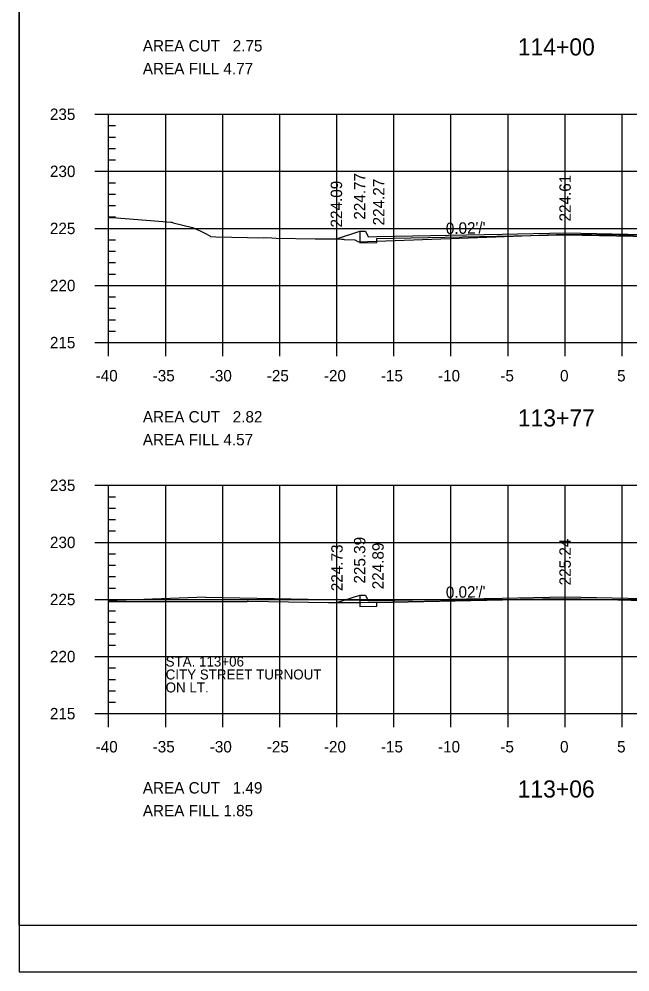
# Model space of a CAD drawing. Extents: x 1367903 to 1373764, y 376865 to 382130.
# Drawn here: x 1373313.9 to 1373420.9, y 377280.6 to 377447.5 of the extents above; entities that cross this region are included whole.
import ezdxf

# ---------------------------------------------------------------- set-up
doc = ezdxf.new("R2010")
doc.units = 0
for name, color, linetype in [('R_Axis', 7, 'Continuous'), ('R_Axis Annot', 7, 'Continuous'), ('R_Border', 7, 'Continuous'), ('R_Border PE', 7, 'Continuous'), ('R_Draft', 7, 'Continuous'), ('R_Drive', 7, 'Continuous'), ('R_Exist Surface', 7, 'Continuous'), ('R_Fin Surface', 7, 'Continuous'), ('R_Fin Surface Annot', 7, 'Continuous'), ('R_Grid', 7, 'Continuous')]:
    doc.layers.add(name, color=color, linetype=linetype)

msp = doc.modelspace()

# ---------------------------------------------------------------- linework, layer by layer
for points in [[(1373373.57, 377410.37), (1373373.57, 377409.7), (1373373.57, 377409.7), (1373373.57, 377408.34), (1373376.57, 377408.4), (1373376.57, 377409.06), (1373409.57, 377409.72), (1373442.57, 377409.06), (1373442.57, 377408.4), (1373445.57, 377408.34), (1373445.57, 377409.78), (1373459.57, 377410.06), (1373459.57, 377410.65)], [(1373373.57, 377346.62), (1373373.57, 377345.95), (1373373.57, 377345.95), (1373373.57, 377344.59), (1373376.57, 377344.65), (1373376.57, 377345.32), (1373409.57, 377345.98), (1373442.57, 377345.32), (1373442.57, 377344.65), (1373445.57, 377344.59), (1373445.57, 377346.03), (1373459.57, 377346.31), (1373459.57, 377346.9)]]:
    msp.add_lwpolyline(points)
at = {"layer": 'R_Axis'}
for p, q in [((1373327.17, 377430.84), (1373331.97, 377430.84)), ((1373329.57, 377390.84), (1373329.57, 377430.84)), ((1373329.57, 377428.84), (1373330.77, 377428.84)), ((1373329.57, 377426.84), (1373330.77, 377426.84)), ((1373329.57, 377424.84), (1373330.77, 377424.84)), ((1373329.57, 377422.84), (1373330.77, 377422.84)), ((1373327.17, 377420.84), (1373331.97, 377420.84)), ((1373329.57, 377418.84), (1373330.77, 377418.84)), ((1373329.57, 377416.84), (1373330.77, 377416.84)), ((1373329.57, 377414.84), (1373330.77, 377414.84)), ((1373329.57, 377412.84), (1373330.77, 377412.84)), ((1373327.17, 377410.84), (1373331.97, 377410.84)), ((1373329.57, 377408.84), (1373330.77, 377408.84)), ((1373329.57, 377406.84), (1373330.77, 377406.84)), ((1373329.57, 377404.84), (1373330.77, 377404.84)), ((1373329.57, 377402.84), (1373330.77, 377402.84)), ((1373327.17, 377400.84), (1373331.97, 377400.84)), ((1373329.57, 377398.84), (1373330.77, 377398.84)), ((1373329.57, 377396.84), (1373330.77, 377396.84)), ((1373329.57, 377394.84), (1373330.77, 377394.84)), ((1373329.57, 377388.44), (1373329.57, 377393.24)), ((1373329.57, 377392.84), (1373330.77, 377392.84)), ((1373339.57, 377388.44), (1373339.57, 377393.24)), ((1373349.57, 377388.44), (1373349.57, 377393.24)), ((1373359.57, 377388.44), (1373359.57, 377393.24)), ((1373369.57, 377388.44), (1373369.57, 377393.24)), ((1373379.57, 377388.44), (1373379.57, 377393.24)), ((1373389.57, 377388.44), (1373389.57, 377393.24)), ((1373399.57, 377388.44), (1373399.57, 377393.24)), ((1373409.57, 377388.44), (1373409.57, 377393.24)), ((1373419.57, 377388.44), (1373419.57, 377393.24)), ((1373327.17, 377390.84), (1373331.97, 377390.84)), ((1373329.57, 377390.84), (1373489.57, 377390.84)), ((1373327.17, 377365.84), (1373331.97, 377365.84)), ((1373329.57, 377325.84), (1373329.57, 377365.84)), ((1373329.57, 377363.84), (1373330.77, 377363.84)), ((1373329.57, 377361.84), (1373330.77, 377361.84)), ((1373329.57, 377359.84), (1373330.77, 377359.84)), ((1373329.57, 377357.84), (1373330.77, 377357.84)), ((1373327.17, 377355.84), (1373331.97, 377355.84)), ((1373329.57, 377353.84), (1373330.77, 377353.84)), ((1373329.57, 377351.84), (1373330.77, 377351.84)), ((1373329.57, 377349.84), (1373330.77, 377349.84)), ((1373329.57, 377347.84), (1373330.77, 377347.84)), ((1373327.17, 377345.84), (1373331.97, 377345.84)), ((1373329.57, 377343.84), (1373330.77, 377343.84)), ((1373329.57, 377341.84), (1373330.77, 377341.84)), ((1373329.57, 377339.84), (1373330.77, 377339.84)), ((1373329.57, 377337.84), (1373330.77, 377337.84)), ((1373327.17, 377335.84), (1373331.97, 377335.84)), ((1373329.57, 377333.84), (1373330.77, 377333.84)), ((1373329.57, 377331.84), (1373330.77, 377331.84)), ((1373329.57, 377329.84), (1373330.77, 377329.84)), ((1373329.57, 377323.44), (1373329.57, 377328.24)), ((1373329.57, 377327.84), (1373330.77, 377327.84)), ((1373339.57, 377323.44), (1373339.57, 377328.24)), ((1373349.57, 377323.44), (1373349.57, 377328.24)), ((1373359.57, 377323.44), (1373359.57, 377328.24)), ((1373369.57, 377323.44), (1373369.57, 377328.24)), ((1373379.57, 377323.44), (1373379.57, 377328.24)), ((1373389.57, 377323.44), (1373389.57, 377328.24)), ((1373399.57, 377323.44), (1373399.57, 377328.24)), ((1373409.57, 377323.44), (1373409.57, 377328.24)), ((1373419.57, 377323.44), (1373419.57, 377328.24)), ((1373327.17, 377325.84), (1373331.97, 377325.84)), ((1373329.57, 377325.84), (1373489.57, 377325.84))]:
    msp.add_line(p, q, dxfattribs=at)
at = {"layer": 'R_Border'}
for p, q in [((1373313.87, 377611.47), (1373313.87, 377280.59)), ((1373313.87, 377280.59), (1373518.19, 377280.59))]:
    msp.add_line(p, q, dxfattribs=at)
at = {"layer": 'R_Border PE'}
for q in [(1373313.87, 377603.25), (1373518.19, 377288.8)]:
    msp.add_line((1373313.87, 377288.8), q, dxfattribs=at)
at = {"layer": 'R_Drive'}
for q in [(1373329.57, 377345.58), (1373376.57, 377345.65)]:
    msp.add_line((1373346.57, 377346.25), q, dxfattribs=at)
at = {"layer": 'R_Exist Surface'}
for points in [[(1373329.57, 377412.78), (1373330.28, 377412.75), (1373338.38, 377412.1), (1373340.5, 377411.93), (1373340.58, 377411.93), (1373340.63, 377411.91), (1373340.91, 377411.84), (1373344.26, 377411), (1373345.61, 377410.42), (1373346.45, 377410), (1373347.31, 377409.52), (1373347.42, 377409.41), (1373348.35, 377409.38), (1373356.72, 377409.21), (1373357.02, 377409.25), (1373358.2, 377409.19), (1373358.92, 377409.15), (1373365.75, 377408.99), (1373369.38, 377409.02), (1373370.37, 377408.94), (1373370.65, 377408.96), (1373370.87, 377408.87), (1373372.7, 377408.84), (1373373.38, 377408.48), (1373397.41, 377409.38), (1373409.52, 377409.86), (1373423.59, 377409.67)], [(1373329.57, 377345.47), (1373353.86, 377345.51), (1373353.93, 377345.52), (1373354, 377345.52), (1373354.07, 377345.52), (1373368.08, 377345.28), (1373368.1, 377345.28), (1373368.12, 377345.28), (1373368.2, 377345.29), (1373373.78, 377345.32), (1373401.66, 377345.87), (1373409.5, 377346.02), (1373442.05, 377345.18)]]:
    msp.add_lwpolyline(points, dxfattribs=at)
at = {"layer": 'R_Fin Surface'}
for points in [[(1373369.49, 377409.01), (1373373.57, 377410.37), (1373374.57, 377410.37), (1373375.07, 377409.37), (1373376.57, 377409.4), (1373398.57, 377409.84), (1373409.57, 377410.06), (1373420.57, 377409.84), (1373442.57, 377409.4), (1373444.07, 377409.37), (1373444.57, 377410.37), (1373445.57, 377410.37), (1373449.57, 377410.45), (1373459.57, 377410.65), (1373462.78, 377409.58)], [(1373369.59, 377345.29), (1373373.57, 377346.62), (1373374.57, 377346.62), (1373375.07, 377345.62), (1373376.57, 377345.65), (1373398.57, 377346.09), (1373409.57, 377346.31), (1373420.57, 377346.09), (1373442.57, 377345.65), (1373444.07, 377345.62), (1373444.57, 377346.62), (1373445.57, 377346.62), (1373449.57, 377346.7), (1373459.57, 377346.9), (1373461.59, 377346.23)]]:
    msp.add_lwpolyline(points, dxfattribs=at)
at = {"layer": 'R_Grid'}
for p, q in [((1373329.57, 377430.84), (1373489.57, 377430.84)), ((1373329.57, 377390.84), (1373329.57, 377430.84)), ((1373339.57, 377390.84), (1373339.57, 377430.84)), ((1373349.57, 377390.84), (1373349.57, 377430.84)), ((1373359.57, 377390.84), (1373359.57, 377430.84)), ((1373369.57, 377390.84), (1373369.57, 377430.84)), ((1373379.57, 377390.84), (1373379.57, 377430.84)), ((1373389.57, 377390.84), (1373389.57, 377430.84)), ((1373399.57, 377390.84), (1373399.57, 377430.84)), ((1373409.57, 377390.84), (1373409.57, 377430.84)), ((1373419.57, 377390.84), (1373419.57, 377430.84)), ((1373329.57, 377420.84), (1373489.57, 377420.84)), ((1373329.57, 377410.84), (1373489.57, 377410.84)), ((1373329.57, 377400.84), (1373489.57, 377400.84)), ((1373329.57, 377390.84), (1373489.57, 377390.84)), ((1373329.57, 377365.84), (1373489.57, 377365.84)), ((1373329.57, 377325.84), (1373329.57, 377365.84)), ((1373339.57, 377325.84), (1373339.57, 377365.84)), ((1373349.57, 377325.84), (1373349.57, 377365.84)), ((1373359.57, 377325.84), (1373359.57, 377365.84)), ((1373369.57, 377325.84), (1373369.57, 377365.84)), ((1373379.57, 377325.84), (1373379.57, 377365.84)), ((1373389.57, 377325.84), (1373389.57, 377365.84)), ((1373399.57, 377325.84), (1373399.57, 377365.84)), ((1373409.57, 377325.84), (1373409.57, 377365.84)), ((1373419.57, 377325.84), (1373419.57, 377365.84)), ((1373329.57, 377355.84), (1373489.57, 377355.84)), ((1373329.57, 377345.84), (1373489.57, 377345.84)), ((1373329.57, 377335.84), (1373489.57, 377335.84)), ((1373329.57, 377325.84), (1373489.57, 377325.84))]:
    msp.add_line(p, q, dxfattribs=at)

# ---------------------------------------------------------------- texts
at = {"layer": 'R_Axis Annot'}
for s, height, p in [('AREA CUT   2.75', 2, (1373335.57, 377441.84)), ('114+00', 3, (1373401.28, 377441.14)), ('AREA FILL 4.77', 2, (1373335.57, 377437.84)), ('235', 2, (1373319.28, 377429.84)), ('230', 2, (1373319.29, 377419.84)), ('225', 2, (1373319.28, 377409.84)), ('220', 2, (1373319.29, 377399.84)), ('215', 2, (1373319.28, 377389.84)), ('-40', 2, (1373327.3, 377384.04)), ('-35', 2, (1373337.29, 377384.04)), ('-30', 2, (1373347.3, 377384.04)), ('-25', 2, (1373357.29, 377384.04)), ('-20', 2, (1373367.3, 377384.04)), ('-15', 2, (1373377.29, 377384.04)), ('-10', 2, (1373387.3, 377384.04)), ('-5', 2, (1373398.23, 377384.04)), ('0', 2, (1373408.69, 377384.04)), ('5', 2, (1373418.69, 377384.04)), ('AREA CUT   2.82', 2, (1373335.57, 377376.84)), ('113+77', 3, (1373401.28, 377376.14)), ('AREA FILL 4.57', 2, (1373335.57, 377372.84)), ('235', 2, (1373319.28, 377364.84)), ('230', 2, (1373319.29, 377354.84)), ('225', 2, (1373319.28, 377344.84)), ('220', 2, (1373319.29, 377334.84)), ('215', 2, (1373319.28, 377324.84)), ('-40', 2, (1373327.3, 377319.04)), ('-35', 2, (1373337.29, 377319.04)), ('-30', 2, (1373347.3, 377319.04)), ('-25', 2, (1373357.29, 377319.04)), ('-20', 2, (1373367.3, 377319.04)), ('-15', 2, (1373377.29, 377319.04)), ('-10', 2, (1373387.3, 377319.04)), ('-5', 2, (1373398.23, 377319.04)), ('0', 2, (1373408.69, 377319.04)), ('5', 2, (1373418.69, 377319.04)), ('AREA CUT   1.49', 2, (1373335.57, 377311.84)), ('113+06', 3, (1373401.26, 377311.14)), ('AREA FILL 1.85', 2, (1373335.57, 377307.84))]:
    msp.add_text(s, height=height, dxfattribs=at).set_placement(p)
at = {"layer": 'R_Draft'}
for s, p in [('STA. 113+06', (1373339.57, 377334.09)), ('CITY STREET TURNOUT', (1373339.57, 377331.82)), ('ON LT.', (1373339.57, 377329.55))]:
    msp.add_text(s, height=1.75, dxfattribs=at).set_placement(p)
at = {"layer": 'R_Fin Surface Annot'}
for s, rotation, p in [('224.77', 90, (1373374.57, 377412.37)), ('224.09', 90, (1373370.49, 377411.01)), ('224.27', 90, (1373377.91, 377411.37)), ('224.61', 90, (1373410.57, 377412.06)), ("0.02'/'", 1.1458, (1373388.69, 377409.84)), ('224.73', 90, (1373370.59, 377347.29)), ('225.39', 90, (1373374.57, 377348.62)), ('224.89', 90, (1373377.78, 377347.62)), ('225.24', 90, (1373410.57, 377348.31)), ("0.02'/'", 1.1458, (1373388.69, 377346.09))]:
    msp.add_text(s, height=2, rotation=rotation, dxfattribs=at).set_placement(p)

doc.saveas('drawing.dxf')
